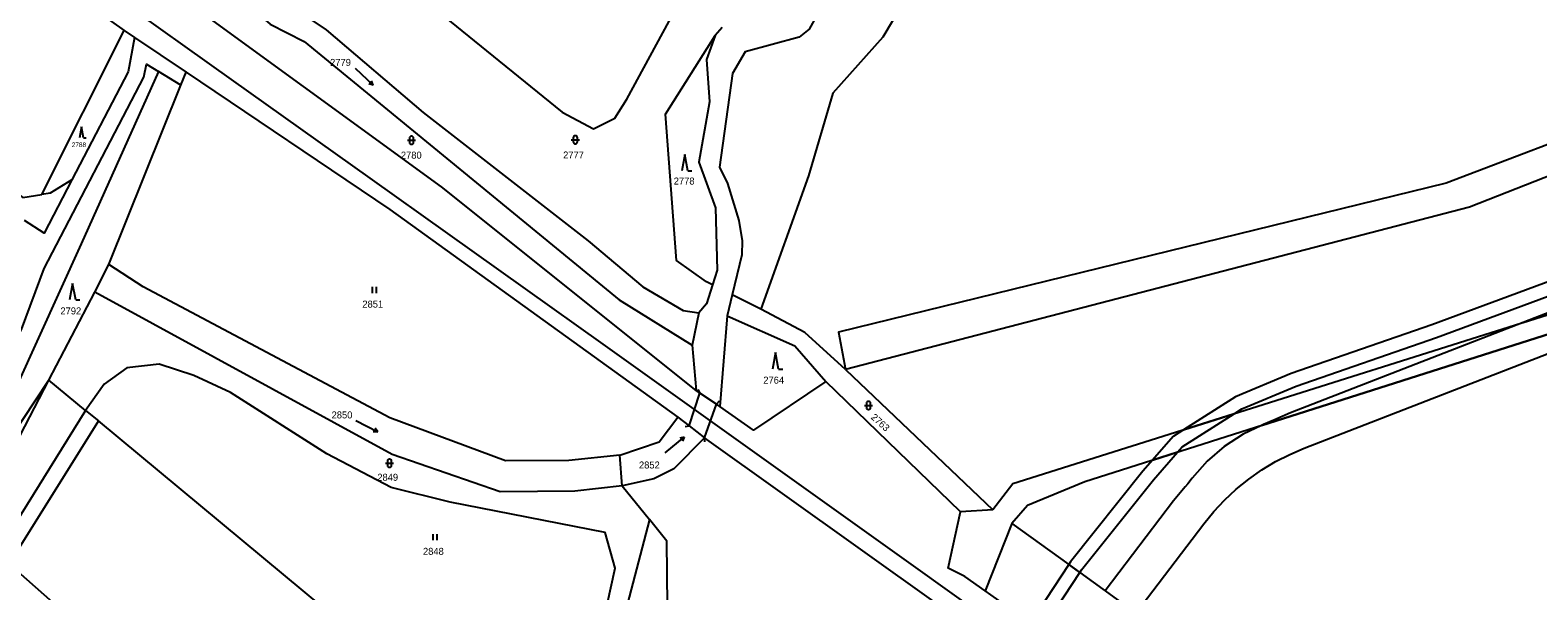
# Model space of a CAD drawing. Extents: x -504988 to -494607, y -1123820 to -1114018.
# Drawn here: x -496650.7 to -496283.9, y -1120986.4 to -1120850 of the extents above; entities that cross this region are included whole.
import ezdxf

# ---------------------------------------------------------------- set-up
doc = ezdxf.new("R2010")
doc.units = 0
for name, color, linetype in [('Hranice parcel', 7, 'Continuous'), ('Parcelní čísla', 7, 'Continuous'), ('Poz předměty', 7, 'Continuous'), ('Vnitřní kresba', 7, 'Continuous'), ('Věcná břemena k části', 7, 'Continuous'), ('Značky kultur', 7, 'Continuous')]:
    doc.layers.add(name, color=color, linetype=linetype)

msp = doc.modelspace()

# ---------------------------------------------------------------- linework, layer by layer
at = {"layer": 'Hranice parcel'}
for p, q in [((-496647.77, -1120835.8), (-496627.83, -1120850.13)), ((-496482.37, -1120849.34), (-496484.07, -1120851.28)), ((-496647.86, -1120890.04), (-496627.83, -1120850.13)), ((-496627.83, -1120850.13), (-496625.32, -1120851.81)), ((-496625.32, -1120851.81), (-496612.78, -1120860.26)), ((-496195.6, -1120851.57), (-496300.54, -1120893.09)), ((-496614.03, -1120863.39), (-496619.49, -1120860.06)), ((-496614.03, -1120863.39), (-496612.78, -1120860.26)), ((-496631.6, -1120907.07), (-496614.03, -1120863.39)), ((-496488.7, -1120937.69), (-496550.64, -1120888.17)), ((-496300.54, -1120893.09), (-496452.35, -1120932.59)), ((-496634.94, -1120913.74), (-496631.6, -1120907.07)), ((-496646.12, -1120935.17), (-496634.94, -1120913.74)), ((-496562.6, -1120953.28), (-496634.94, -1120913.74)), ((-496479.9, -1120914.41), (-496481.11, -1120919.53)), ((-496472.96, -1120917.92), (-496479.9, -1120914.41)), ((-496488.07, -1120918.8), (-496489.64, -1120926.7)), ((-496481.11, -1120919.53), (-496482.93, -1120941.57)), ((-496489.64, -1120926.7), (-496488.7, -1120937.69)), ((-496452.35, -1120932.59), (-496416.52, -1120966.72)), ((-496669.13, -1120969.75), (-496646.12, -1120935.17)), ((-496665.1, -1120971.55), (-496646.12, -1120935.17)), ((-496637.23, -1120942.53), (-496646.12, -1120935.17)), ((-496487.77, -1120938.32), (-496488.7, -1120937.69)), ((-496424.37, -1120967.25), (-496457.17, -1120935.54)), ((-496483.78, -1120941), (-496487.77, -1120938.32)), ((-496482.93, -1120941.57), (-496483.78, -1120941)), ((-496637.23, -1120942.53), (-496658.85, -1120977.19)), ((-496634.11, -1120945.09), (-496655.81, -1120979.87)), ((-496637.23, -1120942.53), (-496634.11, -1120945.09)), ((-496527.59, -1121033.39), (-496634.11, -1120945.09)), ((-496429.72, -1120989.86), (-496486.65, -1120949.2)), ((-496506.66, -1120960.9), (-496507.25, -1120953.45)), ((-496506.66, -1120960.9), (-496500.05, -1120969.07)), ((-496411.67, -1120960.39), (-496416.52, -1120966.72)), ((-496416.52, -1120966.72), (-496424.37, -1120967.25)), ((-496500.05, -1120969.07), (-496507.21, -1120996.34)), ((-496411.92, -1120970.04), (-496418.4, -1120986.41)), ((-496655.81, -1120979.87), (-496546.34, -1121076.37)), ((-496418.4, -1120986.41), (-496423.29, -1120982.94))]:
    msp.add_line(p, q, dxfattribs=at)
for points in [[(-496311.08, -1120696.26), (-496341.42, -1120714.22), (-496368.62, -1120726.14), (-496391.34, -1120729.99), (-496402.22, -1120735.37), (-496409.83, -1120743.86), (-496420.28, -1120765.92), (-496419.59, -1120773.81), (-496420.12, -1120779.52), (-496437.93, -1120812.8), (-496447.4, -1120826.41), (-496456.97, -1120835.33), (-496459.61, -1120846.85), (-496461.21, -1120849.79), (-496463.64, -1120851.74), (-496476.73, -1120855.27), (-496479.85, -1120860.58), (-496483, -1120883.35), (-496481.07, -1120887.3), (-496478.33, -1120896.33), (-496477.53, -1120901.26), (-496477.61, -1120904.66), (-496479.9, -1120914.41)], [(-496305.51, -1120699.09), (-496358.7, -1120738.1), (-496385.03, -1120750.07), (-496396.94, -1120767.29), (-496399.79, -1120774.44), (-496400.95, -1120783.48), (-496411.41, -1120798.14), (-496443.31, -1120851.75), (-496455.48, -1120865.38), (-496461.36, -1120885.5), (-496472.96, -1120917.92)], [(-496572.66, -1120831.42), (-496569.68, -1120832.98), (-496548.73, -1120847.78), (-496521.28, -1120869.97), (-496513.63, -1120873.99), (-496508.49, -1120871.39), (-496505.53, -1120866.79), (-496492.64, -1120843.01), (-496469.33, -1120816.78), (-496459.79, -1120808.55), (-496450.03, -1120793.69), (-496441, -1120785.01)], [(-496614.74, -1120819.84), (-496599.55, -1120835.82), (-496578.68, -1120849.97), (-496555.07, -1120870.01), (-496514.99, -1120901.27), (-496501.68, -1120912.44), (-496491.84, -1120918.22), (-496488.07, -1120918.8)], [(-496625.66, -1120823.04), (-496610.99, -1120832.3), (-496592.3, -1120848.59), (-496584.08, -1120852.81), (-496507.4, -1120915.64), (-496489.64, -1120926.7)], [(-496049.69, -1120833.33), (-496060.2, -1120849.39), (-496235.94, -1120904.89), (-496411.67, -1120960.39)], [(-496550.64, -1120888.17), (-496617.81, -1120839.23), (-496621.76, -1120836.9)], [(-496037.72, -1120840.13), (-496058.52, -1120852.98), (-496226.32, -1120906.43), (-496394.11, -1120959.88), (-496408.1, -1120965.7), (-496411.92, -1120970.04)], [(-496705.9, -1120849.89), (-496667.6, -1120879.73), (-496652.46, -1120890.72), (-496647.86, -1120890.04)], [(-496625.32, -1120851.81), (-496626.83, -1120860.18), (-496640.55, -1120886.46)], [(-496484.68, -1120911.99), (-496486.19, -1120911.23), (-496493.46, -1120906.07), (-496496.16, -1120870.46), (-496484.07, -1120851.28)], [(-496484.07, -1120851.28), (-496486.19, -1120857.16), (-496485.42, -1120867.47), (-496488.03, -1120882.17), (-496484.02, -1120893.26), (-496483.55, -1120908.4), (-496484.68, -1120911.99)], [(-496220.09, -1120854.45), (-496306.24, -1120887.28), (-496454.1, -1120923.46), (-496452.35, -1120932.59)], [(-496847.48, -1121134.95), (-496755.75, -1121067.35), (-496731.39, -1121043.78), (-496700.59, -1121006.21), (-496679.32, -1120970.85), (-496652.81, -1120922.87), (-496647.29, -1120908.02), (-496623.01, -1120861.49), (-496622.44, -1120858.26), (-496619.49, -1120860.06)], [(-496619.49, -1120860.06), (-496638.32, -1120902.02), (-496669.13, -1120969.75)], [(-496612.78, -1120860.26), (-496563.21, -1120893.67), (-496493.14, -1120944.15)], [(-496640.55, -1120886.46), (-496647.33, -1120899.44), (-496652.07, -1120896.36)], [(-496640.55, -1120886.46), (-496645.87, -1120889.68), (-496647.86, -1120890.04)], [(-496563.23, -1120944.35), (-496623.25, -1120912.44), (-496631.6, -1120907.07)], [(-496484.68, -1120911.99), (-496486.14, -1120916.64), (-496488.07, -1120918.8)], [(-496452.35, -1120932.59), (-496462.29, -1120923.57), (-496472.96, -1120917.92)], [(-496481.11, -1120919.53), (-496464.69, -1120926.84), (-496457.17, -1120935.54)], [(-496513.17, -1121002.65), (-496508.4, -1120980.93), (-496510.8, -1120972.28), (-496548.57, -1120964.87), (-496562.89, -1120961.26), (-496578.5, -1120953.08), (-496601.98, -1120938.16), (-496610.87, -1120934.01), (-496619.32, -1120931.26), (-496627.21, -1120932.17), (-496632.72, -1120936.15), (-496637.23, -1120942.53)], [(-496457.17, -1120935.54), (-496474.77, -1120947.35), (-496482.93, -1120941.57)], [(-496507.25, -1120953.45), (-496519.68, -1120954.74), (-496535.07, -1120954.8), (-496563.23, -1120944.35)], [(-496507.25, -1120953.45), (-496497.67, -1120950.17), (-496493.14, -1120944.15)], [(-496493.14, -1120944.15), (-496490.42, -1120946.27), (-496486.65, -1120949.2)], [(-496486.65, -1120949.2), (-496494.1, -1120956.73), (-496498.96, -1120959.15), (-496506.66, -1120960.9)], [(-496506.66, -1120960.9), (-496518.24, -1120962.19), (-496536.35, -1120962.36), (-496562.6, -1120953.28)], [(-496495.38, -1121013.8), (-496495.81, -1120974.32), (-496500.05, -1120969.07)], [(-496423.29, -1120982.94), (-496427.41, -1120980.91), (-496424.37, -1120967.25)], [(-496411.92, -1120970.04), (-496398.06, -1120980.06), (-496395.39, -1120981.99)], [(-496395.39, -1120981.99), (-496362.32, -1121005.9), (-496289.5, -1121062.67)], [(-496404.66, -1120996.15), (-496407.35, -1120994.24), (-496418.4, -1120986.41)]]:
    msp.add_lwpolyline(points, dxfattribs=at)
at = {"layer": 'Poz předměty'}
for p, q in [((-496601.7, -1120862.03), (-496638.49, -1120835.81)), ((-496568.03, -1120886.05), (-496601.7, -1120862.03)), ((-496511.34, -1120926.41), (-496568.03, -1120886.05)), ((-496447.19, -1120972.26), (-496511.34, -1120926.41)), ((-496400.7, -1121005.38), (-496447.19, -1120972.26))]:
    msp.add_line(p, q, dxfattribs=at)
at = {"layer": 'Vnitřní kresba'}
for p, q in [((-496488.29, -1120937.46), (-496487.77, -1120938.32)), ((-496490.42, -1120946.27), (-496487.77, -1120938.32)), ((-496486.65, -1120949.2), (-496483.78, -1120941)), ((-496483.11, -1120940.26), (-496483.78, -1120941)), ((-496491.4, -1120946.48), (-496490.42, -1120946.27)), ((-496486.55, -1120950.2), (-496486.65, -1120949.2))]:
    msp.add_line(p, q, dxfattribs=at)
at = {"layer": 'Věcná břemena k části'}
for points in [[(-496150.44, -1120867.94), (-496287.53, -1120921.18), (-496151.5, -1120878.22)], [(-496265.73, -1120905.43), (-496309.71, -1120921.72), (-496343.94, -1120933.57), (-496357.46, -1120939.24), (-496370.16, -1120947.28), (-496357.83, -1120943.38), (-496355.92, -1120942.18), (-496342.76, -1120936.65), (-496308.59, -1120924.82), (-496264.57, -1120908.51)]]:
    msp.add_lwpolyline(points, dxfattribs=at)
for points in [[(-496351.14, -1120946.19), (-496214.14, -1120902.55), (-496151.5, -1120878.22), (-496287.53, -1120921.18), (-496344.09, -1120943.15), (-496348.2, -1120944.91), (-496350.69, -1120945.98)], [(-496340.76, -1120951.73), (-496214.14, -1120902.55), (-496351.14, -1120946.19), (-496355.63, -1120948.3), (-496360.25, -1120951.3), (-496364.41, -1120954.92), (-496368.01, -1120959.03), (-496369.07, -1120960.42), (-496369.72, -1120961.12), (-496372.55, -1120964.58), (-496389.19, -1120986.48), (-496381.73, -1120991.87), (-496365.22, -1120970.15), (-496362.79, -1120967.17), (-496360.15, -1120964.35), (-496357.3, -1120961.7), (-496354.27, -1120959.25), (-496351.07, -1120957.01), (-496347.74, -1120955), (-496344.3, -1120953.24)], [(-496370.46, -1120951.37), (-496357.83, -1120943.38), (-496370.16, -1120947.28), (-496372.64, -1120948.85), (-496377.68, -1120954.64), (-496371.63, -1120952.72)], [(-496377.46, -1120959.44), (-496371.63, -1120952.72), (-496377.68, -1120954.64), (-496380, -1120957.32), (-496397.64, -1120979.41), (-496398.06, -1120980.06), (-496395.39, -1120981.99), (-496394.96, -1120981.35)], [(-496405.15, -1120996.89), (-496404.66, -1120996.15), (-496395.39, -1120981.99), (-496398.06, -1120980.06), (-496407.35, -1120994.24), (-496407.83, -1120994.97), (-496412.5, -1121002.1), (-496410.41, -1121003.6), (-496409.82, -1121004.02)]]:
    msp.add_lwpolyline(points, close=True, dxfattribs=at)
at = {"layer": 'Značky kultur'}
for p, q in [((-496571.68, -1120859.29), (-496567.29, -1120863.38)), ((-496567.29, -1120863.38), (-496568.35, -1120863.08)), ((-496567.29, -1120863.38), (-496567.66, -1120862.35)), ((-496638.24, -1120873.52), (-496638.74, -1120876.2)), ((-496637.74, -1120876.2), (-496638.24, -1120873.52)), ((-496637.74, -1120876.2), (-496637.07, -1120876.2)), ((-496558.94, -1120876.79), (-496556.94, -1120876.79)), ((-496558.44, -1120876.29), (-496558.44, -1120877.29)), ((-496557.44, -1120877.29), (-496557.44, -1120876.29)), ((-496519.08, -1120876.69), (-496517.08, -1120876.69)), ((-496518.58, -1120876.19), (-496518.58, -1120877.19)), ((-496517.58, -1120877.19), (-496517.58, -1120876.19)), ((-496491.45, -1120880.24), (-496492.2, -1120884.24)), ((-496490.7, -1120884.24), (-496491.45, -1120880.24)), ((-496490.7, -1120884.24), (-496489.7, -1120884.24)), ((-496640.37, -1120911.63), (-496641.12, -1120915.63)), ((-496639.62, -1120915.63), (-496640.37, -1120911.63)), ((-496639.62, -1120915.63), (-496638.62, -1120915.63)), ((-496567.43, -1120913.97), (-496567.43, -1120912.47)), ((-496566.43, -1120913.97), (-496566.43, -1120912.47)), ((-496469.38, -1120928.47), (-496470.13, -1120932.47)), ((-496468.63, -1120932.47), (-496469.38, -1120928.47)), ((-496468.63, -1120932.47), (-496467.63, -1120932.47)), ((-496447.77, -1120941.34), (-496445.77, -1120941.34)), ((-496447.27, -1120940.84), (-496447.27, -1120941.84)), ((-496446.27, -1120941.84), (-496446.27, -1120940.84)), ((-496571.46, -1120944.98), (-496566.16, -1120947.79)), ((-496566.16, -1120947.79), (-496567.26, -1120947.78)), ((-496566.16, -1120947.79), (-496566.79, -1120946.89)), ((-496496.19, -1120952.9), (-496491.59, -1120949.05)), ((-496491.59, -1120949.05), (-496492.66, -1120949.29)), ((-496491.59, -1120949.05), (-496492.02, -1120950.06)), ((-496564.28, -1120955.38), (-496562.28, -1120955.38)), ((-496563.78, -1120954.88), (-496563.78, -1120955.88)), ((-496562.78, -1120955.88), (-496562.78, -1120954.88)), ((-496552.68, -1120974.13), (-496552.68, -1120972.63)), ((-496551.68, -1120974.13), (-496551.68, -1120972.63))]:
    msp.add_line(p, q, dxfattribs=at)
for centre, start, end in [((-496557.94, -1120876.29), 0, 180), ((-496557.94, -1120877.29), 180, 359.9879), ((-496518.08, -1120876.19), 0, 180), ((-496518.08, -1120877.19), 180, 359.9879), ((-496446.77, -1120940.84), 0, 180), ((-496446.77, -1120941.84), 180, 359.9879), ((-496563.28, -1120954.88), 0, 180), ((-496563.28, -1120955.88), 180, 359.9879)]:
    msp.add_arc(centre, 0.5, start, end, dxfattribs=at)

# ---------------------------------------------------------------- texts
at = {"layer": 'Parcelní čísla'}
for s, height, p in [('2779', 1.7, (-496577.74, -1120858.71)), ('2788', 1.14, (-496640.59, -1120878.47)), ('2780', 1.7, (-496560.52, -1120881.27)), ('2777', 1.7, (-496521.05, -1120881.24)), ('2778', 1.7, (-496494.14, -1120887.58)), ('2792', 1.7, (-496643.34, -1120919.18)), ('2851', 1.7, (-496569.89, -1120917.52)), ('2764', 1.7, (-496472.35, -1120936.02)), ('2850', 1.7, (-496577.37, -1120944.49)), ('2852', 1.7, (-496502.6, -1120956.67)), ('2849', 1.7, (-496566.25, -1120959.66)), ('2848', 1.7, (-496555.14, -1120977.68))]:
    msp.add_text(s, height=height, dxfattribs=at).set_placement(p)
msp.add_text('2763', height=1.7, rotation=318, dxfattribs=at).set_placement((-496446.33, -1120944.42))

doc.saveas('drawing.dxf')
